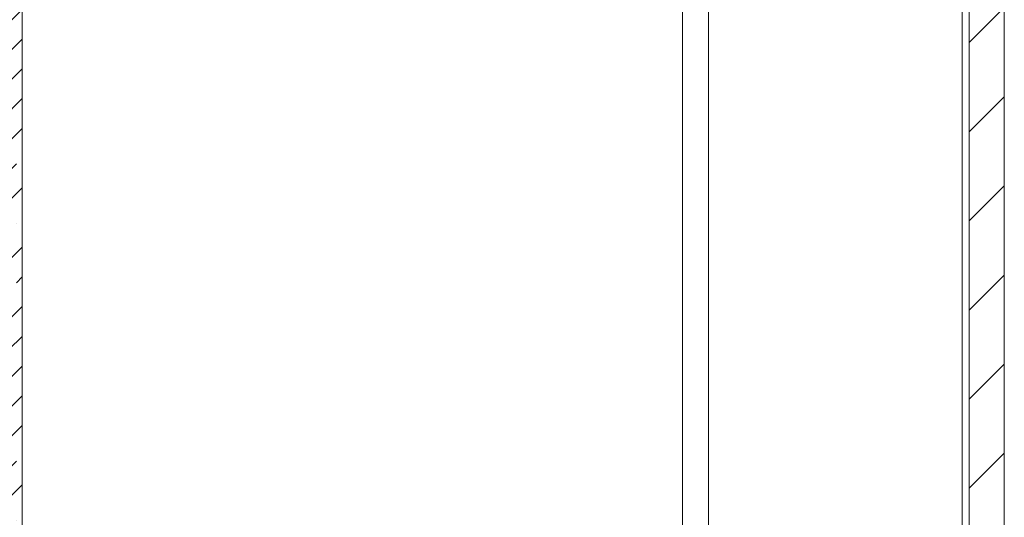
# Model space of a CAD drawing. Header units: millimetres. Extents: x -7244646 to -5701154, y 5723682 to 6071635.
# Tile 272 of 656: x -6374542 to -6371729, y 5743106 to 5744527. Entities that reach past the tile are written whole.
import ezdxf

# ---------------------------------------------------------------- set-up
doc = ezdxf.new("R2010")
doc.units = ezdxf.units.MM
doc.header["$MEASUREMENT"] = 0
for name, color, linetype, lineweight in [('0_Ном._пера__1', 7, 'Continuous', 0), ('0_Ном._пера__120', 7, 'Continuous', 0), ('0_Ном._пера__141', 7, 'Continuous', 5), ('АР-Стены_внутренние_пилоны.АР_Ном._пера__1', 7, 'Continuous', 0), ('АР-Стены_внутренние_пилоны.АР_Ном._пера__120', 7, 'Continuous', 0)]:
    doc.layers.add(name, color=color, linetype=linetype, lineweight=lineweight)

msp = doc.modelspace()

# ---------------------------------------------------------------- hatches: boundary and pattern name
at = {"layer": '0_Ном._пера__1', "linetype": 'Continuous', "lineweight": 0}
h = msp.add_hatch(dxfattribs=at)
h.set_pattern_fill('БЛОКИ_БЕТОННЫЕ_ЭФФЕКТИВН_7A', style=0, pattern_type=2)
h.set_pattern_definition([(45, (-7387333.12, 5739809.18), (-127.279217, 127.279217), [])])
h.paths.add_polyline_path([(-6371828.808, 5746709.18), (-6371828.808, 5741509.18), (-6371728.808, 5741509.18), (-6371728.808, 5746709.18)])
at = {"layer": 'АР-Стены_внутренние_пилоны.АР_Ном._пера__1', "linetype": 'Continuous', "lineweight": 0}
h = msp.add_hatch(dxfattribs=at)
h.set_pattern_fill('ЖЕЛЕЗОБЕТОН__PROJECT__0003', style=0, pattern_type=2)
h.set_pattern_definition([(45, (-7387333.12, 5739809.18), (-84.852814, 84.852814), []), (45, (-7387375.54, 5739851.61), (-84.852814, 84.852814), [90, -30, 0, -30])])
h.paths.add_polyline_path([(-6374834.353, 5746709.18), (-6374834.353, 5742374.18), (-6374534.353, 5742374.18), (-6374534.353, 5746709.18)])

# ---------------------------------------------------------------- linework, layer by layer
at = {"layer": '0_Ном._пера__120', "color": 7, "linetype": 'Continuous', "lineweight": 0}
msp.add_line((-6371848.808, 5746709.18), (-6371848.808, 5741909.18), dxfattribs=at)
at = {"layer": '0_Ном._пера__141', "color": 7, "linetype": 'Continuous', "lineweight": 5, "flags": 128}
for points in [[(-6372648.458, 5746709.18), (-6372648.458, 5741909.18), (-6372574.305, 5741909.18), (-6372574.305, 5746709.18)], [(-6371828.808, 5746709.18), (-6371828.808, 5741509.18), (-6371728.808, 5741509.18), (-6371728.808, 5746709.18)]]:
    msp.add_lwpolyline(points, close=True, dxfattribs=at)
at = {"layer": 'АР-Стены_внутренние_пилоны.АР_Ном._пера__120', "color": 7, "linetype": 'Continuous', "lineweight": 5}
msp.add_line((-6374534.353, 5746709.18), (-6374534.353, 5742409.18), dxfattribs=at)

doc.saveas('drawing.dxf')
